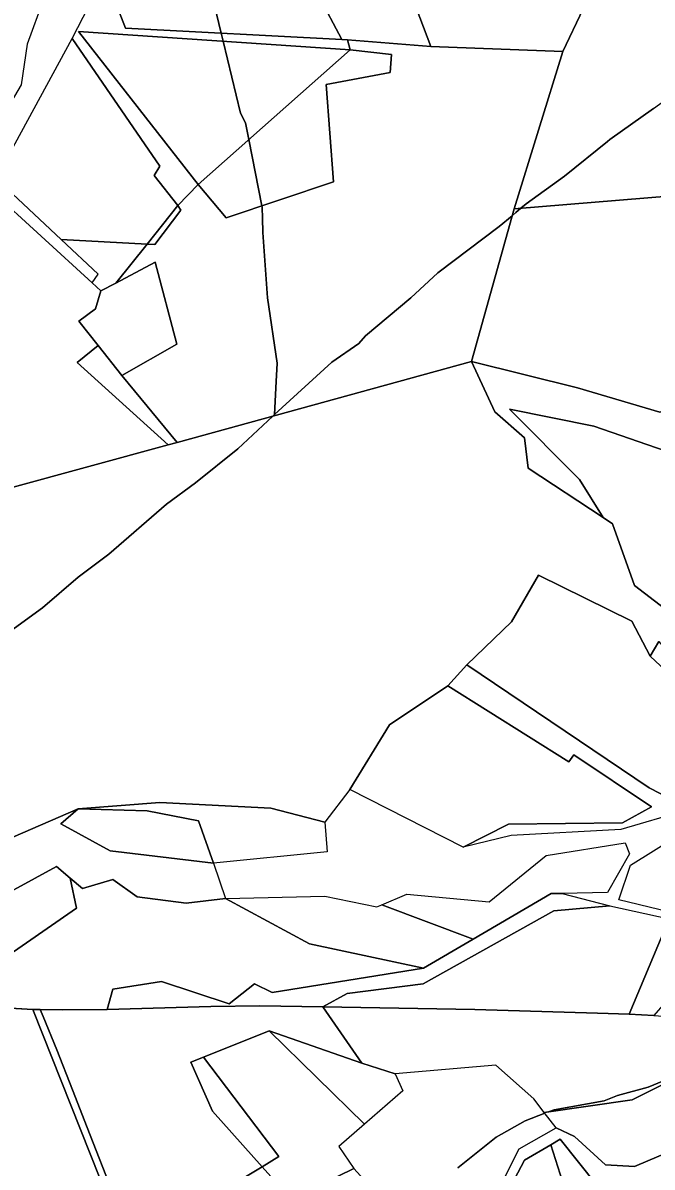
# Model space of a CAD drawing. Extents: x -477304 to -465429, y -1159113 to -1149210.
# Drawn here: x -472009 to -471731, y -1155366 to -1154860 of the extents above; entities that cross this region are included whole.
import ezdxf

# ---------------------------------------------------------------- set-up
doc = ezdxf.new("R2010")
doc.units = 0
for name, color, linetype in [('BPEJ_s', 7, 'Continuous'), ('orna_s', 7, 'Continuous'), ('PUPFL_s', 7, 'Continuous'), ('trav_porost_s', 7, 'Continuous'), ('voda_s', 7, 'Continuous')]:
    doc.layers.add(name, color=color, linetype=linetype)

msp = doc.modelspace()

# ---------------------------------------------------------------- linework, layer by layer
at = {"layer": 'BPEJ_s'}
for points in [[(-471924.57, -1154852.69), (-471921.62, -1154864.95), (-471920.76, -1154868.52), (-471913.1, -1154900.29), (-471910.97, -1154904.54), (-471909.49, -1154911.99), (-471903.66, -1154941.32), (-471903.54, -1154941.93), (-471903.44, -1154946.78), (-471903.32, -1154952.98), (-471901.2, -1154981.88), (-471896.95, -1155010.78), (-471897.35, -1155018.95), (-471898.07, -1155033.45), (-471898.84, -1155034.17), (-471914.37, -1155048.6), (-471933.07, -1155063.68), (-471945.82, -1155073.03), (-471971.32, -1155095.13), (-471984.92, -1155105.33), (-472000.64, -1155118.93), (-472032.09, -1155141.66)], [(-471730.64, -1154898.28), (-471749.91, -1154911.97), (-471750.91, -1154912.78), (-471769.89, -1154928.12), (-471786.89, -1154940.45), (-471789.16, -1154942.36), (-471791.39, -1154944.23), (-471793.08, -1154945.64), (-471798.78, -1154950.43), (-471825.98, -1154970.83), (-471837.88, -1154981.88), (-471857.85, -1154998.66), (-471860.83, -1155002.06), (-471872.73, -1155010.35), (-471898.07, -1155033.45), (-471897.35, -1155018.95), (-471896.95, -1155010.78), (-471901.2, -1154981.88), (-471903.32, -1154952.98), (-471903.44, -1154946.78), (-471903.54, -1154941.93), (-471903.66, -1154941.32), (-471909.49, -1154911.99), (-471910.97, -1154904.54), (-471913.1, -1154900.29), (-471920.76, -1154868.52), (-471921.62, -1154864.95), (-471924.57, -1154852.69)], [(-471898.07, -1155033.45), (-471872.73, -1155010.35), (-471860.83, -1155002.06), (-471857.85, -1154998.66), (-471837.88, -1154981.88), (-471825.98, -1154970.83), (-471798.78, -1154950.43), (-471793.08, -1154945.64), (-471791.39, -1154944.23), (-471789.16, -1154942.36), (-471786.89, -1154940.45), (-471769.89, -1154928.12), (-471750.91, -1154912.78), (-471749.91, -1154911.97), (-471730.64, -1154898.28), (-471722.58, -1154892.55), (-471709.54, -1154883.29), (-471693.39, -1154873.82), (-471684.9, -1154868.84), (-471665.35, -1154858.85)], [(-472032.09, -1155141.66), (-472000.64, -1155118.93), (-471984.92, -1155105.33), (-471971.32, -1155095.13), (-471945.82, -1155073.03), (-471933.07, -1155063.68), (-471914.37, -1155048.6), (-471898.84, -1155034.17), (-471898.07, -1155033.45)], [(-472024.95, -1155295.21), (-472004.87, -1155296.39), (-472001.67, -1155296.43), (-472000.37, -1155299.55), (-471994.26, -1155314.2), (-471987.36, -1155331.94), (-471980.91, -1155348.54), (-471968.66, -1155379.86)], [(-471968.66, -1155379.86), (-471980.91, -1155348.54), (-471987.36, -1155331.94), (-471994.26, -1155314.2), (-472000.37, -1155299.55), (-472001.67, -1155296.43), (-472004.87, -1155296.39), (-472024.95, -1155295.21)], [(-471817.06, -1155366.47), (-471800.06, -1155352.87), (-471787.31, -1155345.64), (-471778.58, -1155342.3), (-471778.85, -1155341.95), (-471776.97, -1155341.68), (-471774.56, -1155340.76), (-471752.46, -1155336.72), (-471746.51, -1155334.38), (-471732.92, -1155330.77), (-471717.62, -1155324.39)], [(-471717.62, -1155324.39), (-471732.92, -1155330.77), (-471746.51, -1155334.38), (-471752.46, -1155336.72), (-471774.56, -1155340.76), (-471776.97, -1155341.68), (-471778.85, -1155341.95), (-471778.58, -1155342.3), (-471787.31, -1155345.64), (-471800.06, -1155352.87), (-471817.06, -1155366.47)]]:
    msp.add_lwpolyline(points, dxfattribs=at)
at = {"layer": 'orna_s'}
msp.add_lwpolyline([(-471869.7, -1155356.99), (-471863.01, -1155366.65), (-471890.75, -1155380.2), (-471903.53, -1155365.92), (-471896.18, -1155361.44), (-471929.53, -1155317.48), (-471900.43, -1155305.78), (-471858.36, -1155347.11)], close=True, dxfattribs=at)
at = {"layer": 'PUPFL_s'}
for points in [[(-471890.08, -1154820.98), (-471893.54, -1154820.87), (-471910, -1154788.3), (-471858.44, -1154778.38), (-471839.09, -1154774.06), (-471831.33, -1154789.47), (-471814.94, -1154793.25), (-471767.9, -1154789.02), (-471757.1, -1154787.05), (-471742.7, -1154814.07), (-471747.64, -1154824.5), (-471761.72, -1154854.2), (-471770.61, -1154873.07), (-471829.07, -1154870.85), (-471840.32, -1154840.85), (-471867.68, -1154840.09), (-471880.21, -1154821.28)], [(-471890.08, -1154820.98), (-471880.21, -1154821.28), (-471867.68, -1154840.09), (-471840.32, -1154840.85), (-471829.07, -1154870.85), (-471865.77, -1154867.9), (-471868.32, -1154867.7), (-471878.51, -1154848.39)], [(-471631.78, -1154824.88), (-471629.82, -1154825.94), (-471611.42, -1154835.84), (-471567.91, -1154831.43), (-471555.49, -1154856.24), (-471545.44, -1154876.32), (-471536.56, -1154894.05), (-471523.65, -1154920.46), (-471792.23, -1154942.61), (-471770.61, -1154873.07), (-471761.72, -1154854.2), (-471716.68, -1154851.69), (-471702.63, -1154845.42), (-471678.22, -1154849.91)], [(-471875.22, -1154887.6), (-471846.92, -1154882.29), (-471846.35, -1154874.44), (-471864.69, -1154872.31), (-471865.77, -1154867.9), (-471829.07, -1154870.85), (-471770.61, -1154873.07), (-471792.23, -1154942.61), (-471811.08, -1155010.04), (-471941.08, -1155045.78), (-471965.58, -1155016.24), (-471941.23, -1155002.36), (-471950.8, -1154966.12), (-471968.26, -1154975.44), (-471954.4, -1154958.13), (-471951.01, -1154958.31), (-471939.52, -1154943.16), (-471940.76, -1154941.09), (-471931.9, -1154931.83), (-471919.43, -1154946.61), (-471872.06, -1154930.71)], [(-471875.22, -1154887.6), (-471872.06, -1154930.71), (-471919.43, -1154946.61), (-471931.9, -1154931.83), (-471864.69, -1154872.31), (-471846.35, -1154874.44), (-471846.92, -1154882.29)], [(-471540.43, -1154999.47), (-471545.44, -1155006.46), (-471561.75, -1155008.43), (-471566.64, -1155003.01), (-471577.08, -1154995.61), (-471592.15, -1154995.16), (-471602.09, -1154998.07), (-471623.95, -1155011.14), (-471646.88, -1155019.46), (-471658.38, -1155002.28), (-471670.01, -1154999.57), (-471697.17, -1155021.8), (-471727.73, -1155032.48), (-471764.13, -1155021.75), (-471811.08, -1155010.04), (-471792.23, -1154942.61), (-471523.65, -1154920.46), (-471497.14, -1154976.25)], [(-471939.52, -1154943.16), (-471951.01, -1154958.31), (-471954.4, -1154958.13), (-471940.76, -1154941.09)], [(-471968.26, -1154975.44), (-471950.8, -1154966.12), (-471941.23, -1155002.36), (-471965.58, -1155016.24), (-471976.09, -1155002.99), (-471984.58, -1154992.28), (-471977.27, -1154986.83), (-471974.91, -1154978.79)], [(-471976.09, -1155002.99), (-471965.58, -1155016.24), (-471941.08, -1155045.78), (-471945.03, -1155046.85), (-471985.26, -1155010.53)], [(-471689.96, -1155030.05), (-471710.83, -1155042.85), (-471725.46, -1155049.51), (-471756.97, -1155038.66), (-471794.18, -1155031.14), (-471763.33, -1155062.17), (-471752.86, -1155078.94), (-471785.94, -1155057.16), (-471787.67, -1155043.86), (-471800.65, -1155032.23), (-471811.08, -1155010.04), (-471764.13, -1155021.75), (-471727.73, -1155032.48), (-471697.17, -1155021.8)], [(-471970.73, -1155226.29), (-471925.09, -1155231.82), (-471919.69, -1155247.39), (-471937.18, -1155249.46), (-471958.74, -1155246.67), (-471969.58, -1155238.95), (-471983.01, -1155242.98), (-471988.41, -1155238.39), (-471994.4, -1155233.3), (-472065.47, -1155271.91), (-472082.58, -1155245.11), (-472083.59, -1155243.38), (-472033.15, -1155233.38), (-472022.66, -1155226.31), (-472013.75, -1155220.3), (-471984.9, -1155207.81), (-471992.53, -1155214.31)], [(-471931.76, -1155213), (-471925.09, -1155231.82), (-471970.73, -1155226.29), (-471992.53, -1155214.31), (-471984.9, -1155207.81), (-471954.36, -1155208.65)], [(-471948.71, -1155204.94), (-471899.79, -1155207.39), (-471875.92, -1155213.59), (-471874.78, -1155226.76), (-471925.09, -1155231.82), (-471931.76, -1155213), (-471954.36, -1155208.65), (-471984.9, -1155207.81)], [(-471778.03, -1155228.4), (-471743.15, -1155222.75), (-471741.16, -1155227.64), (-471750.86, -1155244.73), (-471771.02, -1155245.2), (-471775.87, -1155245.2), (-471810.29, -1155265.32), (-471850.69, -1155250.16), (-471839.6, -1155245.45), (-471803.16, -1155248.82)], [(-471988.41, -1155238.39), (-471985.67, -1155251.65), (-472046.8, -1155293.92), (-472065.47, -1155271.91), (-471994.4, -1155233.3)], [(-471948.08, -1155284.06), (-471969.59, -1155287.43), (-471972, -1155296.45), (-471991.84, -1155296.54), (-472004.87, -1155296.39), (-472046.8, -1155293.92), (-471985.67, -1155251.65), (-471988.41, -1155238.39), (-471983.01, -1155242.98), (-471969.58, -1155238.95), (-471958.74, -1155246.67), (-471937.18, -1155249.46), (-471919.69, -1155247.39), (-471882.62, -1155267.35), (-471832.22, -1155278.23), (-471899.07, -1155288.95), (-471906.92, -1155285.07), (-471918.13, -1155293.89)], [(-471918.13, -1155293.89), (-471906.92, -1155285.07), (-471899.07, -1155288.95), (-471832.22, -1155278.23), (-471810.29, -1155265.32), (-471775.87, -1155245.2), (-471771.02, -1155245.2), (-471749.89, -1155250.68), (-471774.65, -1155252.75), (-471832.39, -1155285.15), (-471865.96, -1155289.42), (-471876.71, -1155295.3), (-471904.65, -1155294.79), (-471926.2, -1155295.14), (-471972, -1155296.45), (-471969.59, -1155287.43), (-471948.08, -1155284.06)], [(-471978.52, -1155418.44), (-472013.08, -1155396.02), (-472042.04, -1155394.59), (-472119.05, -1155418.1), (-472140.39, -1155424.62), (-472219.36, -1155337.48), (-472243.84, -1155329.66), (-472248.44, -1155321.6), (-472242.09, -1155309.1), (-472238.49, -1155308.73), (-472234.23, -1155308.29), (-472226.18, -1155307.46), (-472206.39, -1155305.48), (-472203.48, -1155305.23), (-472189.74, -1155304.42), (-472170.84, -1155303.3), (-472166.4, -1155302.97), (-472117.01, -1155299.35), (-472076.73, -1155296.25), (-472068.38, -1155295.6), (-472046.8, -1155293.92), (-472004.87, -1155296.39), (-471946.02, -1155444.8), (-471974.85, -1155420.81)], [(-471925.54, -1155341.33), (-471903.53, -1155365.92), (-471910.13, -1155369.93), (-471947.81, -1155392.86), (-471925.41, -1155441.19), (-471898.09, -1155453.56), (-471895.02, -1155457.66), (-471901.94, -1155459.49), (-471932.96, -1155451.3), (-471946.02, -1155444.8), (-472004.87, -1155296.39), (-471991.84, -1155296.54), (-471972, -1155296.45), (-471926.2, -1155295.14), (-471904.65, -1155294.79), (-471876.71, -1155295.3), (-471859.51, -1155320.16), (-471900.43, -1155305.78), (-471929.53, -1155317.48), (-471935.15, -1155319.74)], [(-471859.51, -1155320.16), (-471876.71, -1155295.3), (-471809.58, -1155296.42), (-471755.36, -1155298.11), (-471741.4, -1155298.42), (-471730.48, -1155299.14), (-471700.83, -1155301.11), (-471694.48, -1155301.9), (-471688.45, -1155302.66), (-471677.18, -1155302.34), (-471685.97, -1155307.41), (-471687.75, -1155305.38), (-471709.72, -1155321.19), (-471740.03, -1155336.36), (-471778.85, -1155341.95), (-471783.52, -1155335.93), (-471800.27, -1155320.98), (-471844.79, -1155324.83)], [(-471841.42, -1155332.36), (-471858.36, -1155347.11), (-471900.43, -1155305.78), (-471859.51, -1155320.16), (-471844.79, -1155324.83)], [(-471929.53, -1155317.48), (-471896.18, -1155361.44), (-471903.53, -1155365.92), (-471925.54, -1155341.33), (-471935.15, -1155319.74)]]:
    msp.add_lwpolyline(points, close=True, dxfattribs=at)
for points in [[(-472050.5, -1155075.54), (-471945.03, -1155046.85), (-471941.08, -1155045.78), (-471811.08, -1155010.04), (-471800.65, -1155032.23), (-471787.67, -1155043.86), (-471785.94, -1155057.16), (-471752.86, -1155078.94), (-471748.75, -1155081.81), (-471739.05, -1155108.98), (-471721.31, -1155122.62)], [(-471728.31, -1155133.81), (-471732.05, -1155140.26), (-471740.24, -1155124.77), (-471781.37, -1155104.43), (-471793.35, -1155125.15), (-471813.03, -1155144.05), (-471821.42, -1155153.34), (-471847.24, -1155170.68), (-471864.87, -1155199.25), (-471875.92, -1155213.59), (-471899.79, -1155207.39), (-471948.71, -1155204.94), (-471984.9, -1155207.81), (-472013.75, -1155220.3)]]:
    msp.add_lwpolyline(points, dxfattribs=at)
at = {"layer": 'trav_porost_s'}
for points in [[(-472061.33, -1154876.08), (-472065.43, -1154868.44), (-472069.99, -1154872.91), (-472073.37, -1154868.08), (-472061.97, -1154859.62), (-472017.36, -1154813.35), (-471991.62, -1154829.72), (-472000.16, -1154849.91), (-472007.35, -1154869.83), (-472010.03, -1154887.84), (-472038.86, -1154936.47), (-472064.18, -1154943.29), (-472073.02, -1154952.89), (-472064.76, -1154937.54), (-472057.97, -1154919.54), (-472059.62, -1154895.66)], [(-471951.28, -1154927.84), (-471948.8, -1154923.75), (-471987.58, -1154867.25), (-471980.14, -1154853.07), (-471989.2, -1154828.66), (-471987.12, -1154823.19), (-471980.19, -1154820.35), (-471972.71, -1154840.25), (-471964, -1154862.77), (-471868.32, -1154867.7), (-471865.77, -1154867.9), (-471864.69, -1154872.31), (-471984.79, -1154864.2), (-471931.9, -1154931.83), (-471940.76, -1154941.09)], [(-471964, -1154862.77), (-471972.71, -1154840.25), (-471955.21, -1154830.39), (-471936.23, -1154823.6), (-471923.74, -1154821.43), (-471893.54, -1154820.87), (-471890.08, -1154820.98), (-471878.51, -1154848.39), (-471868.32, -1154867.7)], [(-471864.69, -1154872.31), (-471931.9, -1154931.83), (-471984.79, -1154864.2)], [(-471951.28, -1154927.84), (-471940.76, -1154941.09), (-471954.4, -1154958.13), (-471992.43, -1154956.1), (-472021.26, -1154929.15), (-471987.58, -1154867.25), (-471948.8, -1154923.75)], [(-472050.5, -1155075.54), (-472050.31, -1155061.31), (-472019.22, -1155048.14), (-472019.04, -1155037.13), (-472055.58, -1155028.71), (-472080.88, -1155022.51), (-472143.47, -1155028.94), (-472126.93, -1155005.29), (-472122.46, -1155000.76), (-472097.22, -1154977.99), (-472083.36, -1154964.49), (-472061.05, -1154944.85), (-472036.69, -1154938.82), (-472030.71, -1154928.56), (-472023.89, -1154933.98), (-471978.66, -1154975.36), (-471974.91, -1154978.79), (-471977.27, -1154986.83), (-471984.58, -1154992.28), (-471976.09, -1155002.99), (-471985.26, -1155010.53), (-471945.03, -1155046.85)], [(-471968.26, -1154975.44), (-471974.91, -1154978.79), (-471978.66, -1154975.36), (-471976.03, -1154971.43), (-471992.43, -1154956.1), (-471954.4, -1154958.13)], [(-471709.71, -1155165.66), (-471691.83, -1155180.97), (-471717.64, -1155206.12), (-471732.44, -1155198.44), (-471813.03, -1155144.05), (-471793.35, -1155125.15), (-471781.37, -1155104.43), (-471740.24, -1155124.77), (-471732.05, -1155140.26), (-471707.64, -1155163.13)], [(-471732.05, -1155140.26), (-471728.31, -1155133.81), (-471709.73, -1155156.28), (-471685.11, -1155181.3), (-471706.76, -1155202.92), (-471717.64, -1155206.12), (-471691.83, -1155180.97), (-471709.71, -1155165.66), (-471707.64, -1155163.13)], [(-471821.42, -1155153.34), (-471813.03, -1155144.05), (-471732.44, -1155198.44), (-471717.64, -1155206.12), (-471716.92, -1155208.7), (-471745.05, -1155216.92), (-471793.47, -1155219.5), (-471814.76, -1155224.65), (-471794.64, -1155214.48), (-471744.28, -1155213.89), (-471731.55, -1155206.92), (-471765.84, -1155183.84), (-471768.03, -1155186.97)], [(-471731.55, -1155206.92), (-471744.28, -1155213.89), (-471794.64, -1155214.48), (-471814.76, -1155224.65), (-471864.87, -1155199.25), (-471847.24, -1155170.68), (-471821.42, -1155153.34), (-471768.03, -1155186.97), (-471765.84, -1155183.84)], [(-471696.75, -1155258.99), (-471704.68, -1155274.69), (-471708.98, -1155274.35), (-471725.52, -1155293.42), (-471730.48, -1155299.14), (-471741.4, -1155298.42), (-471723.71, -1155256.32), (-471715.39, -1155258.11), (-471714.8, -1155255.53), (-471745.97, -1155248.02), (-471740.83, -1155232.58), (-471712.61, -1155215.15), (-471684.35, -1155254.44)], [(-471875.92, -1155246.38), (-471852.8, -1155251.06), (-471850.69, -1155250.16), (-471810.29, -1155265.32), (-471832.22, -1155278.23), (-471882.62, -1155267.35), (-471919.69, -1155247.39)], [(-471876.71, -1155295.3), (-471865.96, -1155289.42), (-471832.39, -1155285.15), (-471774.65, -1155252.75), (-471749.89, -1155250.68), (-471723.71, -1155256.32), (-471741.4, -1155298.42), (-471755.36, -1155298.11), (-471809.58, -1155296.42)], [(-471702.08, -1155333.86), (-471671.51, -1155309.79), (-471669.35, -1155306.78), (-471668.87, -1155303.8), (-471670.16, -1155301.69), (-471663.24, -1155300.86), (-471652.86, -1155299.47), (-471651.49, -1155299.3), (-471690.46, -1155329.11), (-471717.55, -1155356.69), (-471739.02, -1155365.79), (-471751.84, -1155365.01), (-471765.48, -1155352.58), (-471773.65, -1155348.66), (-471778.85, -1155341.95), (-471740.03, -1155336.36), (-471709.72, -1155321.19)], [(-471771.86, -1155353.74), (-471755.63, -1155374.05), (-471743.37, -1155389.39), (-471763.64, -1155395.17), (-471775.98, -1155356.16)], [(-471775.98, -1155356.16), (-471763.64, -1155395.17), (-471797.27, -1155404.24), (-471823.25, -1155425.15), (-471807.65, -1155407.11), (-471803.98, -1155395.07), (-471796.24, -1155379.44), (-471787.62, -1155362.99)], [(-471832.19, -1155414.19), (-471837.38, -1155405.91), (-471839.03, -1155403.27), (-471850.21, -1155409.3), (-471863.45, -1155410.1), (-471877.99, -1155395.6), (-471882.73, -1155399.76), (-471910.13, -1155369.93), (-471903.53, -1155365.92), (-471890.75, -1155380.2), (-471863.01, -1155366.65), (-471840.35, -1155391.59), (-471837.42, -1155394.71), (-471817.42, -1155404.62), (-471827.04, -1155421.74), (-471841.78, -1155429.66), (-471847.25, -1155422.99), (-471843.85, -1155420.2), (-471835.78, -1155416.44)]]:
    msp.add_lwpolyline(points, close=True, dxfattribs=at)
msp.add_lwpolyline([(-471721.31, -1155122.62), (-471739.05, -1155108.98), (-471748.75, -1155081.81), (-471752.86, -1155078.94), (-471763.33, -1155062.17), (-471794.18, -1155031.14), (-471756.97, -1155038.66), (-471725.46, -1155049.51)], dxfattribs=at)
at = {"layer": 'voda_s'}
for points in [[(-471805.94, -1155389.52), (-471789.97, -1155358.04), (-471773.65, -1155348.66), (-471765.48, -1155352.58), (-471751.84, -1155365.01), (-471739.02, -1155365.79), (-471717.55, -1155356.69), (-471690.46, -1155329.11), (-471651.49, -1155299.3), (-471640.27, -1155297.92), (-471680.98, -1155330.74), (-471692.3, -1155344.05), (-471724.85, -1155368.04)], [(-471755.63, -1155374.05), (-471771.86, -1155353.74), (-471775.98, -1155356.16), (-471787.62, -1155362.99), (-471796.24, -1155379.44)]]:
    msp.add_lwpolyline(points, dxfattribs=at)

doc.saveas('drawing.dxf')
